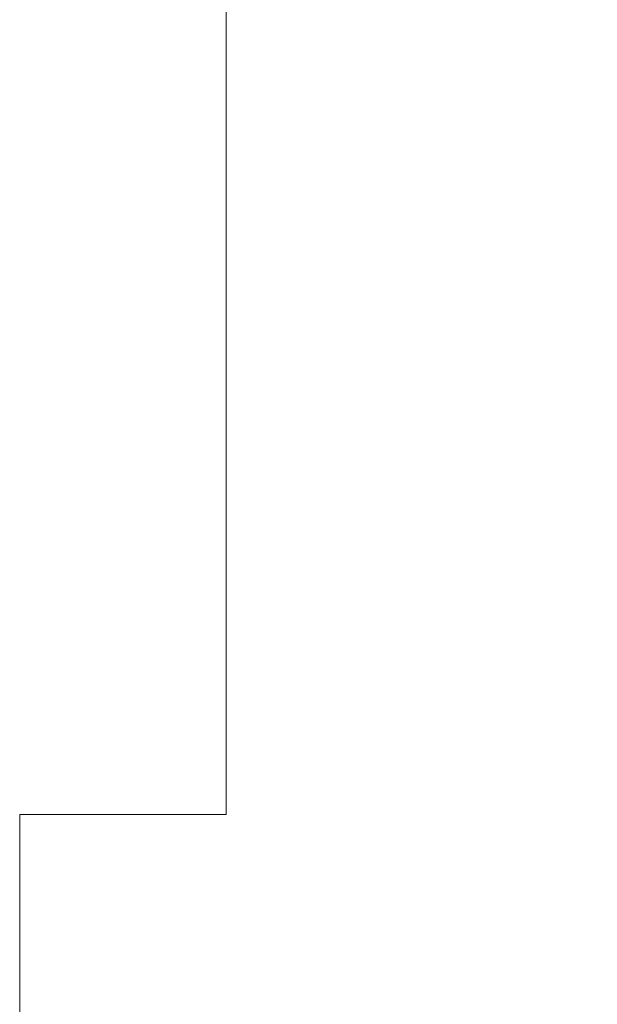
# Model space of a CAD drawing. Header units: millimetres. Extents: x -811 to 1340, y -192 to 870.
# Tile 480 of 656: x 669 to 677, y 226 to 241. Entities that reach past the tile are written whole.
import ezdxf

# ---------------------------------------------------------------- set-up
doc = ezdxf.new("R2010")
doc.units = ezdxf.units.MM
doc.header["$MEASUREMENT"] = 0
doc.layers.add('layer 1', color=7, linetype='Continuous')

msp = doc.modelspace()

# ---------------------------------------------------------------- linework, layer by layer
at = {"layer": 'layer 1', "color": 250, "lineweight": 9}
msp.add_open_spline([(728.8618, 229.1878), (728.8618, 229.1878), (728.8618, 214.0378), (728.8618, 214.0378), (728.8618, 214.0378), (728.8618, 214.0378), (708.8618, 214.0378), (708.8618, 214.0378), (708.8618, 214.0378), (708.8618, 214.0378), (708.8618, 217.0378), (708.8618, 217.0378), (708.8618, 217.0378), (708.8618, 217.0378), (688.8618, 217.0378), (688.8618, 217.0378), (688.8618, 217.0378), (688.8618, 217.0378), (688.8618, 214.0378), (688.8618, 214.0378), (688.8618, 214.0378), (688.8618, 214.0378), (668.8618, 214.0378), (668.8618, 214.0378), (668.8618, 214.0378), (668.8618, 214.0378), (668.8618, 229.1878), (668.8618, 229.1878), (668.8618, 229.1878), (668.8618, 229.1878), (671.8618, 229.1878), (671.8618, 229.1878), (671.8618, 229.1878), (671.8618, 229.1878), (671.8618, 248.8878), (671.8618, 248.8878), (671.8618, 248.8878), (671.8618, 248.8878), (668.8618, 248.8878), (668.8618, 248.8878), (668.8618, 248.8878), (668.8618, 248.8878), (668.8618, 264.0378), (668.8618, 264.0378), (668.8618, 264.0378), (668.8618, 264.0378), (688.8617, 264.0378), (688.8617, 264.0378), (688.8617, 264.0378), (688.8617, 258.5159), (693.3399, 254.0378), (698.8617, 254.0378), (698.8617, 254.0378), (704.3835, 254.0378), (708.8617, 258.5159), (708.8617, 264.0378), (708.8617, 264.0378), (708.8617, 264.0378), (728.8618, 264.0378), (728.8618, 264.0378), (728.8618, 264.0378), (728.8618, 264.0378), (728.8618, 248.8878), (728.8618, 248.8878), (728.8618, 248.8878), (728.8618, 248.8878), (725.8618, 248.8878), (725.8618, 248.8878), (725.8618, 248.8878), (725.8618, 248.8878), (725.8618, 229.1878), (725.8618, 229.1878), (725.8618, 229.1878), (725.8618, 229.1878), (728.8618, 229.1878), (728.8618, 229.1878)], degree=3, knots=[0, 0, 0, 0, 0.05, 0.05, 0.05, 0.05, 0.1, 0.1, 0.1, 0.1, 0.15, 0.15, 0.15, 0.15, 0.2, 0.2, 0.2, 0.2, 0.25, 0.25, 0.25, 0.25, 0.3, 0.3, 0.3, 0.3, 0.35, 0.35, 0.35, 0.35, 0.4, 0.4, 0.4, 0.4, 0.45, 0.45, 0.45, 0.45, 0.5, 0.5, 0.5, 0.5, 0.55, 0.55, 0.55, 0.55, 0.6, 0.6, 0.6, 0.6, 0.65, 0.65, 0.65, 0.65, 0.7, 0.7, 0.7, 0.7, 0.75, 0.75, 0.75, 0.75, 0.8, 0.8, 0.8, 0.8, 0.85, 0.85, 0.85, 0.85, 0.9, 0.9, 0.9, 0.9, 1, 1, 1, 1], dxfattribs=at)

doc.saveas('drawing.dxf')
